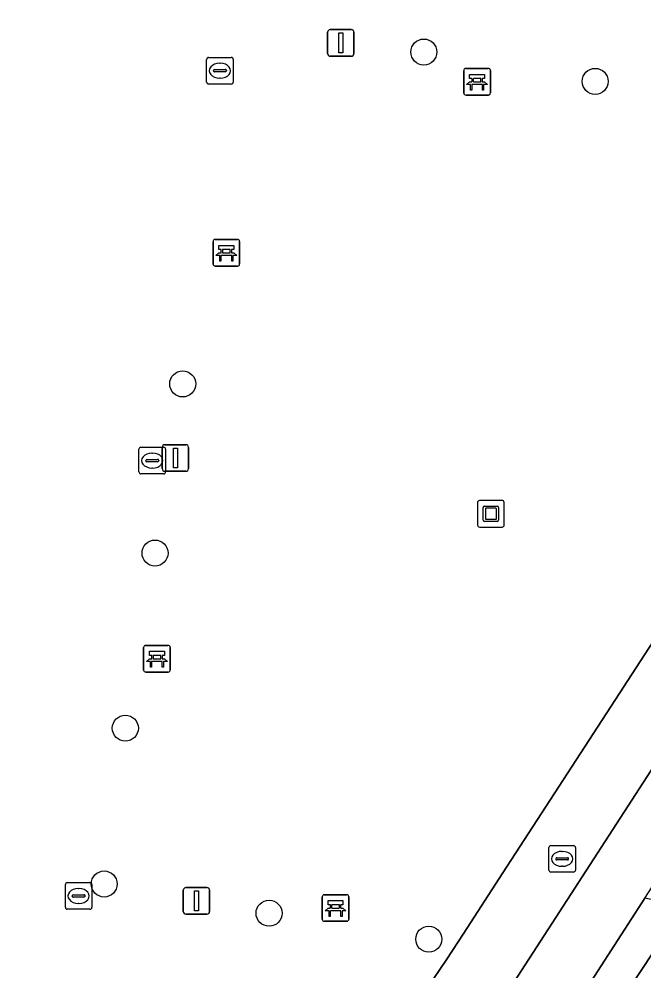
# Model space of a CAD drawing. Extents: x 161258 to 161838, y 380833 to 381727.
# Drawn here: x 161540.04 to 161563.54, y 380971.8 to 381007.58 of the extents above; entities that cross this region are included whole.
import ezdxf

# ---------------------------------------------------------------- set-up
doc = ezdxf.new("R2010")
doc.units = 0
for name, color, linetype in [('IMGEO_Bank', 7, 'Continuous'), ('IMGEO_Boom', 7, 'Continuous'), ('IMGEO_Brandkraan', 7, 'Continuous'), ('IMGEO_Erf', 7, 'Continuous'), ('IMGEO_Fietspad_gesloten', 7, 'Continuous'), ('IMGEO_Kolk', 7, 'Continuous'), ('IMGEO_Kunstobject', 7, 'Continuous'), ('IMGEO_Lichtmast', 7, 'Continuous'), ('IMGEO_Rijbaan_lokaal_open', 7, 'Continuous'), ('IMGEO_Voetpad_open', 7, 'Continuous')]:
    doc.layers.add(name, color=color, linetype=linetype)

msp = doc.modelspace()

# ---------------------------------------------------------------- linework, layer by layer
at = {"layer": 'IMGEO_Bank'}
for p, q in [((161556.764, 381004.794), (161556.764, 381005.635)), ((161556.764, 381005.635), (161556.764, 381004.794)), ((161556.839, 381005.719), (161557.68, 381005.719)), ((161557.68, 381005.719), (161556.839, 381005.719)), ((161557.764, 381005.644), (161557.764, 381004.803)), ((161557.764, 381004.803), (161557.764, 381005.644)), ((161557.073, 381005.225), (161557.073, 381005.331)), ((161557.117, 381005.331), (161557.117, 381005.225)), ((161557.405, 381005.337), (161557.123, 381005.337)), ((161557.411, 381005.225), (161557.411, 381005.331)), ((161557.455, 381005.331), (161557.455, 381005.225)), ((161557.461, 381005.117), (161557.068, 381005.117)), ((161557.123, 381005.219), (161557.405, 381005.219)), ((161557.689, 381004.719), (161556.848, 381004.719)), ((161556.848, 381004.719), (161557.689, 381004.719)), ((161547.334, 380998.367), (161547.334, 380999.208)), ((161547.334, 380999.208), (161547.334, 380998.367)), ((161547.409, 380999.292), (161548.25, 380999.292)), ((161548.25, 380999.292), (161547.409, 380999.292)), ((161548.334, 380999.217), (161548.334, 380998.376)), ((161548.334, 380998.376), (161548.334, 380999.217)), ((161547.643, 380998.798), (161547.643, 380998.904)), ((161547.687, 380998.904), (161547.687, 380998.798)), ((161547.975, 380998.91), (161547.693, 380998.91)), ((161547.693, 380998.792), (161547.975, 380998.792)), ((161547.981, 380998.798), (161547.981, 380998.904)), ((161548.025, 380998.904), (161548.025, 380998.798)), ((161548.031, 380998.69), (161547.638, 380998.69)), ((161548.259, 380998.292), (161547.418, 380998.292)), ((161547.418, 380998.292), (161548.259, 380998.292)), ((161544.725, 380983.11), (161544.725, 380983.951)), ((161544.725, 380983.951), (161544.725, 380983.11)), ((161544.8, 380984.035), (161545.641, 380984.035)), ((161545.641, 380984.035), (161544.8, 380984.035)), ((161545.725, 380983.96), (161545.725, 380983.119)), ((161545.725, 380983.119), (161545.725, 380983.96)), ((161545.422, 380983.433), (161545.029, 380983.433)), ((161545.034, 380983.541), (161545.034, 380983.647)), ((161545.078, 380983.647), (161545.078, 380983.541)), ((161545.366, 380983.653), (161545.084, 380983.653)), ((161545.084, 380983.535), (161545.366, 380983.535)), ((161545.372, 380983.541), (161545.372, 380983.647)), ((161545.416, 380983.647), (161545.416, 380983.541)), ((161545.65, 380983.035), (161544.809, 380983.035)), ((161544.809, 380983.035), (161545.65, 380983.035)), ((161551.442, 380973.74), (161551.442, 380974.581)), ((161551.442, 380974.581), (161551.442, 380973.74)), ((161551.517, 380974.665), (161552.358, 380974.665)), ((161552.358, 380974.665), (161551.517, 380974.665)), ((161552.442, 380974.59), (161552.442, 380973.749)), ((161552.442, 380973.749), (161552.442, 380974.59)), ((161551.751, 380974.171), (161551.751, 380974.277)), ((161551.795, 380974.277), (161551.795, 380974.171)), ((161552.083, 380974.283), (161551.801, 380974.283)), ((161551.801, 380974.165), (161552.083, 380974.165)), ((161552.089, 380974.171), (161552.089, 380974.277)), ((161552.133, 380974.277), (161552.133, 380974.171)), ((161552.139, 380974.063), (161551.746, 380974.063)), ((161552.367, 380973.665), (161551.526, 380973.665)), ((161551.526, 380973.665), (161552.367, 380973.665))]:
    msp.add_line(p, q, dxfattribs=at)
for points in [[(161557.067, 381005.337), (161556.981, 381005.337), (161556.981, 381005.498), (161557.544, 381005.498), (161557.544, 381005.337), (161557.461, 381005.337)], [(161557.011, 381005.117), (161556.869, 381005.117), (161556.981, 381005.219), (161557.067, 381005.219)], [(161557.061, 381005.11), (161557.061, 381004.903), (161557.018, 381004.903), (161557.018, 381005.11)], [(161557.461, 381005.219), (161557.544, 381005.219), (161557.656, 381005.117), (161557.517, 381005.117)], [(161557.511, 381005.11), (161557.511, 381004.903), (161557.467, 381004.903), (161557.467, 381005.11)], [(161547.581, 380998.69), (161547.439, 380998.69), (161547.551, 380998.792), (161547.637, 380998.792)], [(161547.637, 380998.91), (161547.551, 380998.91), (161547.551, 380999.071), (161548.114, 380999.071), (161548.114, 380998.91), (161548.031, 380998.91)], [(161548.031, 380998.792), (161548.114, 380998.792), (161548.226, 380998.69), (161548.087, 380998.69)], [(161547.631, 380998.683), (161547.631, 380998.476), (161547.588, 380998.476), (161547.588, 380998.683)], [(161548.081, 380998.683), (161548.081, 380998.476), (161548.037, 380998.476), (161548.037, 380998.683)], [(161545.028, 380983.653), (161544.942, 380983.653), (161544.942, 380983.814), (161545.505, 380983.814), (161545.505, 380983.653), (161545.422, 380983.653)], [(161544.972, 380983.433), (161544.83, 380983.433), (161544.942, 380983.535), (161545.028, 380983.535)], [(161545.022, 380983.426), (161545.022, 380983.219), (161544.979, 380983.219), (161544.979, 380983.426)], [(161545.422, 380983.535), (161545.505, 380983.535), (161545.617, 380983.433), (161545.478, 380983.433)], [(161545.472, 380983.426), (161545.472, 380983.219), (161545.428, 380983.219), (161545.428, 380983.426)], [(161551.689, 380974.063), (161551.547, 380974.063), (161551.659, 380974.165), (161551.745, 380974.165)], [(161551.745, 380974.283), (161551.659, 380974.283), (161551.659, 380974.444), (161552.222, 380974.444), (161552.222, 380974.283), (161552.139, 380974.283)], [(161552.139, 380974.165), (161552.222, 380974.165), (161552.334, 380974.063), (161552.195, 380974.063)], [(161551.739, 380974.056), (161551.739, 380973.849), (161551.696, 380973.849), (161551.696, 380974.056)], [(161552.189, 380974.056), (161552.189, 380973.849), (161552.145, 380973.849), (161552.145, 380974.056)]]:
    msp.add_lwpolyline(points, dxfattribs=at)
for centre, radius, start, end in [((161556.842, 381005.641), 0.0779, 92.4484, 184.2845), ((161556.842, 381005.641), 0.0779, 92.4484, 184.2845), ((161557.686, 381005.641), 0.0779, 2.4484, 94.2845), ((161557.686, 381005.641), 0.0779, 2.4484, 94.2845), ((161557.066, 381005.33), 0.00671, 2.8957, 87.1043), ((161557.066, 381005.226), 0.00671, 272.8957, 357.1043), ((161557.123, 381005.33), 0.00671, 92.8957, 177.1043), ((161557.123, 381005.226), 0.00671, 182.8957, 267.1043), ((161557.405, 381005.33), 0.00671, 2.8957, 87.1043), ((161557.405, 381005.226), 0.00671, 272.8957, 357.1043), ((161557.462, 381005.33), 0.00671, 92.8957, 177.1043), ((161557.462, 381005.226), 0.00671, 182.8957, 267.1043), ((161557.011, 381005.11), 0.00671, 2.8957, 87.1043), ((161557.068, 381005.11), 0.00671, 92.8957, 177.1043), ((161557.46, 381005.11), 0.00671, 2.8957, 87.1043), ((161557.517, 381005.11), 0.00671, 92.8957, 177.1043), ((161556.842, 381004.797), 0.0779, 182.4484, 274.2845), ((161556.842, 381004.797), 0.0779, 182.4484, 274.2845), ((161557.686, 381004.797), 0.0779, 272.4484, 4.2845), ((161557.686, 381004.797), 0.0779, 272.4484, 4.2845), ((161547.412, 380999.214), 0.0779, 92.4484, 184.2845), ((161547.412, 380999.214), 0.0779, 92.4484, 184.2845), ((161548.256, 380999.214), 0.0779, 2.4484, 94.2845), ((161548.256, 380999.214), 0.0779, 2.4484, 94.2845), ((161547.636, 380998.903), 0.00671, 2.8957, 87.1043), ((161547.636, 380998.799), 0.00671, 272.8957, 357.1043), ((161547.693, 380998.903), 0.00671, 92.8957, 177.1043), ((161547.693, 380998.799), 0.00671, 182.8957, 267.1043), ((161547.975, 380998.903), 0.00671, 2.8957, 87.1043), ((161547.975, 380998.799), 0.00671, 272.8957, 357.1043), ((161548.032, 380998.903), 0.00671, 92.8957, 177.1043), ((161548.032, 380998.799), 0.00671, 182.8957, 267.1043), ((161547.581, 380998.683), 0.00671, 2.8957, 87.1043), ((161547.638, 380998.683), 0.00671, 92.8957, 177.1043), ((161548.03, 380998.683), 0.00671, 2.8957, 87.1043), ((161548.087, 380998.683), 0.00671, 92.8957, 177.1043), ((161547.412, 380998.37), 0.0779, 182.4484, 274.2845), ((161547.412, 380998.37), 0.0779, 182.4484, 274.2845), ((161548.256, 380998.37), 0.0779, 272.4484, 4.2845), ((161548.256, 380998.37), 0.0779, 272.4484, 4.2845), ((161544.803, 380983.957), 0.0779, 92.4484, 184.2845), ((161544.803, 380983.957), 0.0779, 92.4484, 184.2845), ((161545.647, 380983.957), 0.0779, 2.4484, 94.2845), ((161545.647, 380983.957), 0.0779, 2.4484, 94.2845), ((161544.972, 380983.426), 0.00671, 2.8957, 87.1043), ((161545.029, 380983.426), 0.00671, 92.8957, 177.1043), ((161545.027, 380983.646), 0.00671, 2.8957, 87.1043), ((161545.027, 380983.542), 0.00671, 272.8957, 357.1043), ((161545.084, 380983.646), 0.00671, 92.8957, 177.1043), ((161545.084, 380983.542), 0.00671, 182.8957, 267.1043), ((161545.366, 380983.646), 0.00671, 2.8957, 87.1043), ((161545.366, 380983.542), 0.00671, 272.8957, 357.1043), ((161545.423, 380983.646), 0.00671, 92.8957, 177.1043), ((161545.423, 380983.542), 0.00671, 182.8957, 267.1043), ((161545.421, 380983.426), 0.00671, 2.8957, 87.1043), ((161545.478, 380983.426), 0.00671, 92.8957, 177.1043), ((161544.803, 380983.113), 0.0779, 182.4484, 274.2845), ((161544.803, 380983.113), 0.0779, 182.4484, 274.2845), ((161545.647, 380983.113), 0.0779, 272.4484, 4.2845), ((161545.647, 380983.113), 0.0779, 272.4484, 4.2845), ((161551.52, 380974.587), 0.0779, 92.4484, 184.2845), ((161551.52, 380974.587), 0.0779, 92.4484, 184.2845), ((161552.364, 380974.587), 0.0779, 2.4484, 94.2845), ((161552.364, 380974.587), 0.0779, 2.4484, 94.2845), ((161551.744, 380974.276), 0.00671, 2.8957, 87.1043), ((161551.744, 380974.172), 0.00671, 272.8957, 357.1043), ((161551.801, 380974.276), 0.00671, 92.8957, 177.1043), ((161551.801, 380974.172), 0.00671, 182.8957, 267.1043), ((161552.083, 380974.276), 0.00671, 2.8957, 87.1043), ((161552.083, 380974.172), 0.00671, 272.8957, 357.1043), ((161552.14, 380974.276), 0.00671, 92.8957, 177.1043), ((161552.14, 380974.172), 0.00671, 182.8957, 267.1043), ((161551.52, 380973.743), 0.0779, 182.4484, 274.2845), ((161551.52, 380973.743), 0.0779, 182.4484, 274.2845), ((161551.689, 380974.056), 0.00671, 2.8957, 87.1043), ((161551.746, 380974.056), 0.00671, 92.8957, 177.1043), ((161552.138, 380974.056), 0.00671, 2.8957, 87.1043), ((161552.195, 380974.056), 0.00671, 92.8957, 177.1043), ((161552.364, 380973.743), 0.0779, 272.4484, 4.2845), ((161552.364, 380973.743), 0.0779, 272.4484, 4.2845)]:
    msp.add_arc(centre, radius, start, end, dxfattribs=at)
at = {"layer": 'IMGEO_Boom'}
for centre in [(161555.262, 381006.336), (161561.704, 381005.233), (161546.194, 380993.862), (161545.153, 380987.506), (161544.037, 380980.925), (161543.241, 380975.067), (161549.442, 380973.968), (161555.447, 380972.994)]:
    msp.add_circle(centre, 0.489, dxfattribs=at)
at = {"layer": 'IMGEO_Brandkraan'}
for p, q in [((161559.964, 380975.587), (161559.964, 380976.439)), ((161560.039, 380976.513), (161560.891, 380976.513)), ((161560.452, 380976.293), (161560.477, 380976.293)), ((161560.965, 380976.439), (161560.965, 380975.587)), ((161560.223, 380976.007), (161560.223, 380976.019)), ((161560.661, 380975.97), (161560.263, 380975.97)), ((161560.266, 380976.056), (161560.664, 380976.056)), ((161560.707, 380976.019), (161560.707, 380976.007)), ((161560.475, 380975.733), (161560.45, 380975.733)), ((161560.891, 380975.513), (161560.039, 380975.513))]:
    msp.add_line(p, q, dxfattribs=at)
for points in [[(161559.964, 380975.587), (161559.964, 380976.439)], [(161560.039, 380976.513), (161560.891, 380976.513)], [(161560.965, 380976.439), (161560.965, 380975.587)], [(161560.891, 380975.513), (161560.039, 380975.513)]]:
    msp.add_lwpolyline(points, dxfattribs=at)
for centre, radius, start, end in [((161560.041, 380976.437), 0.0765, 91.552, 178.448), ((161560.041, 380976.437), 0.0765, 91.552, 178.448), ((161560.889, 380976.437), 0.0765, 1.552, 88.448), ((161560.889, 380976.437), 0.0765, 1.552, 88.448), ((161560.263, 380976.016), 0.0403, 85.8775, 175.7526), ((161560.26, 380976.006), 0.0366, 178.938, 274.7102), ((161560.664, 380976.013), 0.043, 264.8664, 352.4533), ((161560.668, 380976.018), 0.0386, 1.7309, 96.639), ((161560.041, 380975.589), 0.0765, 181.552, 268.448), ((161560.041, 380975.589), 0.0765, 181.552, 268.448), ((161560.889, 380975.589), 0.0765, 271.552, 358.448), ((161560.889, 380975.589), 0.0765, 271.552, 358.448)]:
    msp.add_arc(centre, radius, start, end, dxfattribs=at)
for centre, major_axis, ratio, start_param, end_param in [((161560.451, 380976.013), (-0.387, 0.002), 0.722429, 4.712389, 7.853982), ((161560.476, 380976.013), (-0.39, 0.002), 0.717154, 1.570796, 4.712389)]:
    msp.add_ellipse(centre, major_axis=major_axis, ratio=ratio, start_param=start_param, end_param=end_param, dxfattribs=at)
at = {"layer": 'IMGEO_Erf'}
msp.add_lwpolyline([(161490.257, 380892.689), (161494.395, 380889.926), (161494.323, 380889.817), (161500.227, 380885.918), (161501.31, 380887.571), (161502.49, 380889.425), (161513.725, 380906.807), (161512.888, 380907.32), (161515.02, 380910.631), (161515.878, 380910.106), (161540.302, 380947.69), (161546.174, 380956.722), (161554.834, 380970.332), (161556.123, 380972.241), (161556.737, 380973.185), (161558.236, 380975.49), (161576.218, 381003.146)], dxfattribs=at)
at = {"layer": 'IMGEO_Fietspad_gesloten'}
for points in [[(161595.079, 381027.823), (161594.29, 381026.415), (161590.696, 381020.856), (161581.633, 381006.84), (161581.562, 381006.731), (161578.938, 381002.688), (161504.207, 380887.394), (161498.991, 380879.345)], [(161550.334, 380954.192), (161560.289, 380969.446), (161563.567, 380974.533), (161571.517, 380986.803), (161573.681, 380990.142), (161579.462, 380999.064), (161581.528, 381002.238), (161584.162, 381006.283), (161584.233, 381006.393), (161585.527, 381008.419), (161593.225, 381020.303), (161593.263, 381020.355), (161593.301, 381020.408)]]:
    msp.add_lwpolyline(points, dxfattribs=at)
at = {"layer": 'IMGEO_Kolk'}
for p, q in [((161547.095, 381005.207), (161547.095, 381006.059)), ((161547.17, 381006.133), (161548.022, 381006.133)), ((161548.096, 381006.059), (161548.096, 381005.207)), ((161547.354, 381005.627), (161547.354, 381005.639)), ((161547.792, 381005.59), (161547.394, 381005.59)), ((161547.397, 381005.676), (161547.795, 381005.676)), ((161547.583, 381005.913), (161547.608, 381005.913)), ((161547.838, 381005.639), (161547.838, 381005.627)), ((161547.606, 381005.353), (161547.581, 381005.353)), ((161548.022, 381005.133), (161547.17, 381005.133)), ((161544.55, 380990.556), (161544.55, 380991.408)), ((161544.625, 380991.482), (161545.477, 380991.482)), ((161545.551, 380991.408), (161545.551, 380990.556)), ((161544.809, 380990.976), (161544.809, 380990.988)), ((161545.247, 380990.939), (161544.849, 380990.939)), ((161544.852, 380991.025), (161545.25, 380991.025)), ((161545.038, 380991.262), (161545.063, 380991.262)), ((161545.293, 380990.988), (161545.293, 380990.976)), ((161545.061, 380990.702), (161545.036, 380990.702)), ((161545.477, 380990.482), (161544.625, 380990.482)), ((161541.781, 380974.193), (161541.781, 380975.045)), ((161541.856, 380975.119), (161542.708, 380975.119)), ((161542.269, 380974.899), (161542.294, 380974.899)), ((161542.782, 380975.045), (161542.782, 380974.193)), ((161542.04, 380974.613), (161542.04, 380974.625)), ((161542.478, 380974.576), (161542.08, 380974.576)), ((161542.083, 380974.662), (161542.481, 380974.662)), ((161542.524, 380974.625), (161542.524, 380974.613)), ((161542.708, 380974.119), (161541.856, 380974.119)), ((161542.292, 380974.339), (161542.267, 380974.339))]:
    msp.add_line(p, q, dxfattribs=at)
for points in [[(161547.095, 381005.207), (161547.095, 381006.059)], [(161547.17, 381006.133), (161548.022, 381006.133)], [(161548.096, 381006.059), (161548.096, 381005.207)], [(161548.022, 381005.133), (161547.17, 381005.133)], [(161544.55, 380990.556), (161544.55, 380991.408)], [(161544.625, 380991.482), (161545.477, 380991.482)], [(161545.551, 380991.408), (161545.551, 380990.556)], [(161545.477, 380990.482), (161544.625, 380990.482)], [(161541.781, 380974.193), (161541.781, 380975.045)], [(161541.856, 380975.119), (161542.708, 380975.119)], [(161542.782, 380975.045), (161542.782, 380974.193)], [(161542.708, 380974.119), (161541.856, 380974.119)]]:
    msp.add_lwpolyline(points, dxfattribs=at)
for centre, radius, start, end in [((161547.172, 381006.057), 0.0765, 91.552, 178.448), ((161547.172, 381006.057), 0.0765, 91.552, 178.448), ((161548.02, 381006.057), 0.0765, 1.552, 88.448), ((161548.02, 381006.057), 0.0765, 1.552, 88.448), ((161547.394, 381005.636), 0.0403, 85.8775, 175.7526), ((161547.391, 381005.626), 0.0366, 178.938, 274.7102), ((161547.795, 381005.633), 0.043, 264.8664, 352.4533), ((161547.799, 381005.638), 0.0386, 1.7309, 96.639), ((161547.172, 381005.209), 0.0765, 181.552, 268.448), ((161547.172, 381005.209), 0.0765, 181.552, 268.448), ((161548.02, 381005.209), 0.0765, 271.552, 358.448), ((161548.02, 381005.209), 0.0765, 271.552, 358.448), ((161544.627, 380991.406), 0.0765, 91.552, 178.448), ((161544.627, 380991.406), 0.0765, 91.552, 178.448), ((161545.475, 380991.406), 0.0765, 1.552, 88.448), ((161545.475, 380991.406), 0.0765, 1.552, 88.448), ((161544.849, 380990.985), 0.0403, 85.8775, 175.7526), ((161544.846, 380990.975), 0.0366, 178.938, 274.7102), ((161545.25, 380990.982), 0.043, 264.8664, 352.4533), ((161545.254, 380990.987), 0.0386, 1.7309, 96.639), ((161544.627, 380990.558), 0.0765, 181.552, 268.448), ((161544.627, 380990.558), 0.0765, 181.552, 268.448), ((161545.475, 380990.558), 0.0765, 271.552, 358.448), ((161545.475, 380990.558), 0.0765, 271.552, 358.448), ((161541.858, 380975.043), 0.0765, 91.552, 178.448), ((161541.858, 380975.043), 0.0765, 91.552, 178.448), ((161542.706, 380975.043), 0.0765, 1.552, 88.448), ((161542.706, 380975.043), 0.0765, 1.552, 88.448), ((161542.08, 380974.622), 0.0403, 85.8775, 175.7526), ((161542.077, 380974.612), 0.0366, 178.938, 274.7102), ((161542.481, 380974.619), 0.043, 264.8664, 352.4533), ((161542.485, 380974.624), 0.0386, 1.7309, 96.639), ((161541.858, 380974.195), 0.0765, 181.552, 268.448), ((161541.858, 380974.195), 0.0765, 181.552, 268.448), ((161542.706, 380974.195), 0.0765, 271.552, 358.448), ((161542.706, 380974.195), 0.0765, 271.552, 358.448)]:
    msp.add_arc(centre, radius, start, end, dxfattribs=at)
for centre, major_axis, ratio, start_param, end_param in [((161547.582, 381005.633), (-0.387, 0.002), 0.722429, 4.712389, 7.853982), ((161547.607, 381005.633), (-0.39, 0.002), 0.717154, 1.570796, 4.712389), ((161545.037, 380990.982), (-0.387, 0.002), 0.722429, 4.712389, 7.853982), ((161545.062, 380990.982), (-0.39, 0.002), 0.717154, 1.570796, 4.712389), ((161542.268, 380974.619), (-0.387, 0.002), 0.722429, 4.712389, 7.853982), ((161542.293, 380974.619), (-0.39, 0.002), 0.717154, 1.570796, 4.712389)]:
    msp.add_ellipse(centre, major_axis=major_axis, ratio=ratio, start_param=start_param, end_param=end_param, dxfattribs=at)
at = {"layer": 'IMGEO_Kunstobject'}
for p, q in [((161558.197, 380989.482), (161557.356, 380989.482)), ((161558.197, 380989.482), (161557.356, 380989.482)), ((161557.281, 380989.398), (161557.281, 380988.557)), ((161557.281, 380989.398), (161557.281, 380988.557)), ((161557.495, 380988.746), (161557.495, 380989.22)), ((161557.545, 380989.27), (161558.019, 380989.27)), ((161557.575, 380989.17), (161557.575, 380988.796)), ((161557.969, 380989.19), (161557.595, 380989.19)), ((161557.989, 380988.796), (161557.989, 380989.17)), ((161558.069, 380989.22), (161558.069, 380988.746)), ((161558.281, 380988.566), (161558.281, 380989.407)), ((161558.281, 380988.566), (161558.281, 380989.407)), ((161557.595, 380988.776), (161557.969, 380988.776)), ((161557.365, 380988.482), (161558.206, 380988.482)), ((161557.365, 380988.482), (161558.206, 380988.482)), ((161558.019, 380988.696), (161557.545, 380988.696))]:
    msp.add_line(p, q, dxfattribs=at)
for centre, radius, start, end in [((161557.359, 380989.404), 0.0779, 92.4484, 184.2845), ((161557.359, 380989.404), 0.0779, 92.4484, 184.2845), ((161558.203, 380989.404), 0.0779, 2.4484, 94.2845), ((161558.203, 380989.404), 0.0779, 2.4484, 94.2845), ((161557.545, 380989.22), 0.05, 90, 180), ((161557.595, 380989.17), 0.02, 90, 180), ((161557.969, 380989.17), 0.02, 360, 90), ((161558.019, 380989.22), 0.05, 360, 90), ((161557.595, 380988.796), 0.02, 180, 270), ((161557.969, 380988.796), 0.02, 270, 0), ((161557.359, 380988.56), 0.0779, 182.4484, 274.2845), ((161557.359, 380988.56), 0.0779, 182.4484, 274.2845), ((161557.545, 380988.746), 0.05, 180, 270), ((161558.019, 380988.746), 0.05, 270, 0), ((161558.203, 380988.56), 0.0779, 272.4484, 4.2845), ((161558.203, 380988.56), 0.0779, 272.4484, 4.2845)]:
    msp.add_arc(centre, radius, start, end, dxfattribs=at)
at = {"layer": 'IMGEO_Lichtmast'}
for p, q in [((161551.642, 381006.279), (161551.642, 381007.079)), ((161551.642, 381007.079), (161551.642, 381006.279)), ((161551.742, 381007.179), (161552.532, 381007.179)), ((161552.532, 381007.179), (161551.742, 381007.179)), ((161552.632, 381007.079), (161552.632, 381006.279)), ((161552.632, 381006.279), (161552.632, 381007.079)), ((161552.532, 381006.179), (161551.742, 381006.179)), ((161551.742, 381006.179), (161552.532, 381006.179)), ((161545.423, 380990.678), (161545.423, 380991.478)), ((161545.423, 380991.478), (161545.423, 380990.678)), ((161545.523, 380991.578), (161546.313, 380991.578)), ((161546.313, 380991.578), (161545.523, 380991.578)), ((161546.413, 380991.478), (161546.413, 380990.678)), ((161546.413, 380990.678), (161546.413, 380991.478)), ((161546.313, 380990.578), (161545.523, 380990.578)), ((161545.523, 380990.578), (161546.313, 380990.578)), ((161546.216, 380974.032), (161546.216, 380974.832)), ((161546.216, 380974.832), (161546.216, 380974.032)), ((161546.316, 380974.932), (161547.106, 380974.932)), ((161547.106, 380974.932), (161546.316, 380974.932)), ((161547.206, 380974.832), (161547.206, 380974.032)), ((161547.206, 380974.032), (161547.206, 380974.832)), ((161547.106, 380973.932), (161546.316, 380973.932)), ((161546.316, 380973.932), (161547.106, 380973.932))]:
    msp.add_line(p, q, dxfattribs=at)
for points in [[(161552.062, 381007.054), (161552.212, 381007.054), (161552.212, 381006.304), (161552.062, 381006.304), (161552.062, 381007.054)], [(161545.843, 380991.453), (161545.993, 380991.453), (161545.993, 380990.703), (161545.843, 380990.703), (161545.843, 380991.453)], [(161546.636, 380974.807), (161546.786, 380974.807), (161546.786, 380974.057), (161546.636, 380974.057), (161546.636, 380974.807)]]:
    msp.add_lwpolyline(points, dxfattribs=at)
for centre, start, end in [((161551.742, 381007.079), 90, 180), ((161551.742, 381007.079), 90, 180), ((161552.532, 381007.079), 0, 90), ((161552.532, 381007.079), 360, 90), ((161551.742, 381006.279), 180, 270), ((161551.742, 381006.279), 180, 270), ((161552.532, 381006.279), 270, 0), ((161552.532, 381006.279), 270, 0), ((161545.523, 380991.478), 90, 180), ((161545.523, 380991.478), 90, 180), ((161546.313, 380991.478), 0, 90), ((161546.313, 380991.478), 360, 90), ((161545.523, 380990.678), 180, 270), ((161545.523, 380990.678), 180, 270), ((161546.313, 380990.678), 270, 0), ((161546.313, 380990.678), 270, 0), ((161546.316, 380974.832), 90, 180), ((161546.316, 380974.832), 90, 180), ((161547.106, 380974.832), 0, 90), ((161547.106, 380974.832), 360, 90), ((161546.316, 380974.032), 180, 270), ((161546.316, 380974.032), 180, 270), ((161547.106, 380974.032), 270, 0), ((161547.106, 380974.032), 270, 0)]:
    msp.add_arc(centre, 0.1, start, end, dxfattribs=at)
at = {"layer": 'IMGEO_Rijbaan_lokaal_open'}
msp.add_lwpolyline([(161571.213, 380983.708), (161569.319, 380980.696), (161565.032, 380974.216), (161561.72, 380969.219), (161560.391, 380967.118), (161564.612, 380964.444), (161567.054, 380968.23), (161568.268, 380970.053), (161573.84, 380978.417), (161574.233, 380979.011), (161574.906, 380980.028), (161575.475, 380980.887)], dxfattribs=at)
at = {"layer": 'IMGEO_Voetpad_open'}
for points in [[(161578.938, 381002.688), (161581.562, 381006.731), (161581.633, 381006.84), (161578.923, 381007.348), (161578.828, 381007.201), (161576.218, 381003.146), (161558.236, 380975.49), (161556.737, 380973.185), (161556.123, 380972.241), (161554.834, 380970.332), (161546.174, 380956.722), (161540.302, 380947.69), (161515.878, 380910.106), (161513.725, 380906.807), (161502.49, 380889.425), (161501.31, 380887.571), (161500.227, 380885.918), (161499.245, 380884.419), (161496.974, 380880.952)], [(161498.991, 380879.345), (161504.207, 380887.394), (161578.938, 381002.688)]]:
    msp.add_lwpolyline(points, dxfattribs=at)
msp.add_lwpolyline([(161561.72, 380969.219), (161565.032, 380974.216), (161563.567, 380974.533), (161560.289, 380969.446)], close=True, dxfattribs=at)

doc.saveas('drawing.dxf')
